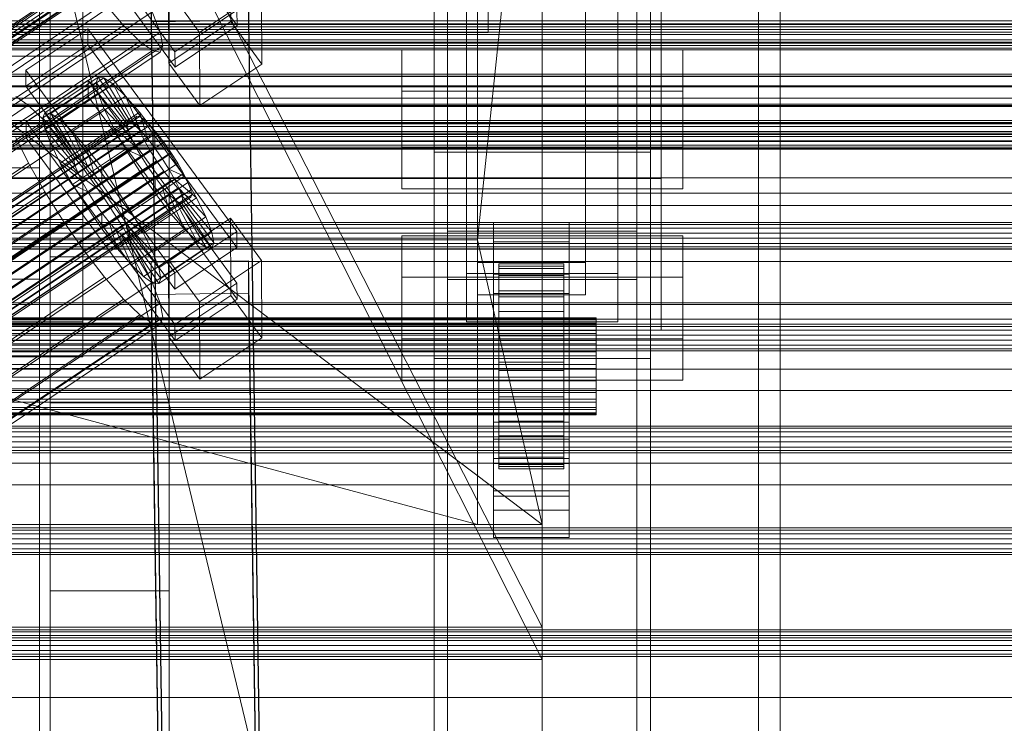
# Model space of a CAD drawing. Header units: millimetres. Extents: x -4395 to 65662, y -65530 to 6847.
# Tile 302 of 656: x 333 to 515, y -34508 to -34378. Entities that reach past the tile are written whole.
import ezdxf

# ---------------------------------------------------------------- set-up
doc = ezdxf.new("R2010")
doc.units = ezdxf.units.MM
for name, color, linetype, lineweight in [('COTAS_O', 1, 'Continuous', 0), ('COTAS_P', 1, 'Continuous', 0), ('frontal_briquetadora', 7, 'Continuous', 0), ('frontal_C01', 7, 'Continuous', 0), ('frontal_C02', 7, 'Continuous', 0), ('frontal_C03', 7, 'Continuous', 0), ('frontal_mezcladora', 7, 'Continuous', 0), ('frontal_secador', 7, 'Continuous', 0), ('frontal_tolva', 7, 'Continuous', 0), ('frontal_tolva-C01', 7, 'Continuous', 0)]:
    doc.layers.add(name, color=color, linetype=linetype, lineweight=lineweight)
doc.dimstyles.new('R19_100', dxfattribs={"dimtxt": 250, "dimasz": 150, "dimexe": 150, "dimexo": 80, "dimgap": 100, "dimtad": 1, "dimtih": 1, "dimtoh": 1, "dimdsep": 46, "dimcen": 0.09, "dimadec": 0, "dimazin": 0, "dimtfac": 1, "dimtdec": 4, "dimtofl": 0, "dimtmove": 0, "dimatfit": 3, "dimfxl": 1, "dimtolj": 1, "dimtzin": 0, "dimarcsym": 0})

# ---------------------------------------------------------------- blocks, each defined once
blk = doc.blocks.new('DIM_R33_43')
at = {"layer": 'COTAS_O'}
for p, q in [((-1725, -33700), (-1575, -33655)), ((1725, -33700), (1575, -33655)), ((-1725, -34400), (-1725, -33700)), ((-1725, -33700), (1725, -33700)), ((-1725, -33700), (-1575, -33745)), ((1725, -33700), (1575, -33745)), ((1725, -34400), (1725, -33700))]:
    blk.add_line(p, q, dxfattribs=at)
blk.add_text('3450 O', height=250, dxfattribs=at).set_placement((0, -33600))
blk = doc.blocks.new('DIM_R33_44')
at = {"layer": 'COTAS_P'}
for p, q in [((-150, -32200), (550, -32200)), ((550, -32200), (505, -32350)), ((550, -34800), (550, -32200)), ((550, -32200), (595, -32350)), ((550, -34800), (505, -34650)), ((550, -34800), (595, -34650)), ((-150, -34800), (550, -34800))]:
    blk.add_line(p, q, dxfattribs=at)
blk.add_text('2600 P', height=250, rotation=90, dxfattribs=at).set_placement((450, -33500))
blk = doc.blocks.new('DIM_R33_47')
at = {"layer": 'COTAS_O'}
for p, q in [((-650, -34200), (-500, -34155)), ((650, -34200), (500, -34155)), ((-650, -34900), (-650, -34200)), ((-650, -34200), (650, -34200)), ((-650, -34200), (-500, -34245)), ((650, -34200), (500, -34245)), ((650, -34900), (650, -34200))]:
    blk.add_line(p, q, dxfattribs=at)
blk.add_text('1300 O', height=250, dxfattribs=at).set_placement((0, -34100))

msp = doc.modelspace()

# ---------------------------------------------------------------- linework, layer by layer
at = {"layer": 'frontal_briquetadora'}
for p, q in [((210, -33820), (416.55, -34680)), ((430, -34680), (430, -33820)), ((210, -34060), (430, -34490)), ((210, -34060), (430, -34496)), ((430, -34060), (430, -34490)), ((430, -34060), (430, -34496)), ((430, -34680), (430, -34260)), ((430, -34496), (430, -34260)), ((430, -34471), (210, -34305)), ((430, -34305), (418, -34418.333)), ((430, -34471), (430, -34305)), ((430, -34680), (430, -34305)), ((430, -34305), (430, -34496)), ((430, -34365.89), (430, -34381.1)), ((452, -34365.89), (452, -34381.1)), ((430, -34381.1), (430, -34394.762)), ((452, -34381.1), (452, -34394.762)), ((430, -34394.762), (430, -34406.677)), ((452, -34394.762), (452, -34406.677)), ((452, -34399.964), (452, -34398.226)), ((452, -34403.095), (452, -34399.964)), ((452, -34407), (452, -34403.095)), ((210, -34407), (452, -34407)), ((430, -34406.677), (430, -34416.673)), ((452, -34406.677), (452, -34416.673)), ((452, -34407), (452, -34410.905)), ((452, -34410.905), (452, -34414.036)), ((452, -34414.036), (452, -34415.774)), ((430, -34416.673), (430, -34424.603)), ((452, -34416.673), (452, -34424.603)), ((222, -34418.333), (418, -34418.333)), ((418, -34471), (222, -34418.333)), ((418, -34418.333), (418, -34471)), ((430, -34471), (418, -34418.333)), ((430, -34424.603), (430, -34430.351)), ((452, -34424.603), (452, -34430.351)), ((430, -34430.351), (430, -34433.833)), ((452, -34430.351), (452, -34433.833)), ((430, -34433.833), (430, -34435)), ((452, -34433.833), (452, -34435)), ((210, -34471), (430, -34471)), ((430, -34471), (222, -34471)), ((418, -34471), (222, -34471)), ((418, -34471), (430, -34471)), ((430, -34471), (430, -34680)), ((430, -34471), (430, -34496)), ((430, -34490), (210, -34490)), ((210, -34496), (430, -34496)), ((430, -34496), (430, -34680))]:
    msp.add_line(p, q, dxfattribs=at)
at = {"layer": 'frontal_C01'}
for p, q in [((410, -34580.082), (410, -34241.377)), ((450, -34241.377), (450, -34580.082)), ((410, -34628.049), (410, -34289.344)), ((450, -34628.049), (450, -34289.344)), ((416, -34389.88), (416, -34298.863)), ((444, -34298.863), (444, -34389.88)), ((410, -34645.375), (410, -34306.67)), ((450, -34306.67), (450, -34645.375)), ((416, -34307.331), (416, -34398.347)), ((444, -34398.347), (444, -34307.331)), ((412.5, -34599.832), (412.5, -34321.623)), ((447.5, -34321.623), (447.5, -34599.832)), ((412.5, -34608.299), (412.5, -34330.091)), ((447.5, -34608.299), (447.5, -34330.091)), ((373.551, -34378.671), (346.02, -34340.96)), ((410, -34683.748), (410, -34345.044)), ((450, -34683.748), (450, -34345.044)), ((362.071, -34383.556), (334.539, -34345.845)), ((334.551, -34348.667), (362.083, -34386.378)), ((150.672, -34501.094), (364.471, -34357.405)), ((148.798, -34501.976), (362.596, -34358.287)), ((149.865, -34503.036), (363.664, -34359.348)), ((151.191, -34502.413), (364.989, -34358.724)), ((151.369, -34503.311), (365.168, -34359.623)), ((150.683, -34503.634), (364.482, -34359.946)), ((151.196, -34503.728), (364.995, -34360.039)), ((372.35, -34364.398), (372.408, -34377.947)), ((168.21, -34490.1), (352.519, -34366.23)), ((160.982, -34493.5), (345.291, -34369.631)), ((171.232, -34495.372), (355.541, -34371.503)), ((357.646, -34377.971), (357.646, -34372.326)), ((360.514, -34566.701), (357.646, -34372.326)), ((360.939, -34385.654), (360.882, -34372.106)), ((366.618, -34379.962), (360.882, -34372.106)), ((378.086, -34372.255), (366.618, -34379.962)), ((375.644, -34372.081), (375.644, -34377.727)), ((375.644, -34372.081), (378.512, -34566.457)), ((378.143, -34385.803), (378.086, -34372.255)), ((164.752, -34498.421), (349.061, -34374.551)), ((349.061, -34374.551), (352.572, -34378.648)), ((373.539, -34375.849), (362.071, -34383.556)), ((373.551, -34378.671), (373.539, -34375.849)), ((173.554, -34500.028), (357.863, -34376.159)), ((375.644, -34377.727), (357.646, -34377.971)), ((359.326, -34379.882), (357.863, -34376.159)), ((378.512, -34572.102), (375.644, -34377.727)), ((168.263, -34502.517), (352.572, -34378.648)), ((352.572, -34378.648), (355.584, -34381.642)), ((360.514, -34572.347), (357.646, -34377.971)), ((372.408, -34377.947), (360.939, -34385.654)), ((362.083, -34386.378), (373.551, -34378.671)), ((378.143, -34385.803), (372.408, -34377.947)), ((175.016, -34503.751), (359.326, -34379.882)), ((359.83, -34382.417), (359.326, -34379.882)), ((366.618, -34379.962), (366.675, -34393.51)), ((171.275, -34505.511), (355.584, -34381.642)), ((173.584, -34507.197), (357.893, -34383.328)), ((175.521, -34506.286), (359.83, -34382.417)), ((355.584, -34381.642), (357.893, -34383.328)), ((357.893, -34383.328), (359.341, -34383.593)), ((359.341, -34383.593), (359.83, -34382.417)), ((404, -34401.227), (404, -34383.163)), ((404, -34383.163), (456, -34383.163)), ((404, -34390.837), (404, -34383.163)), ((456, -34383.163), (456, -34401.227)), ((456, -34383.163), (456, -34390.837)), ((175.032, -34507.462), (359.341, -34383.593)), ((362.071, -34383.556), (362.083, -34386.378)), ((360.939, -34385.654), (366.675, -34393.51)), ((366.675, -34393.51), (378.143, -34385.803)), ((444, -34389.88), (416, -34389.88)), ((416, -34389.88), (416, -34398.347)), ((444, -34398.347), (444, -34389.88)), ((456, -34390.837), (404, -34390.837)), ((404, -34390.837), (404, -34408.902)), ((456, -34408.902), (456, -34390.837)), ((416, -34398.347), (444, -34398.347)), ((456, -34401.227), (404, -34401.227)), ((404, -34401.227), (404, -34408.902)), ((456, -34408.902), (456, -34401.227)), ((404, -34408.902), (456, -34408.902)), ((-550, -34442.24), (550, -34442.24)), ((550, -34446.24), (-550, -34446.24))]:
    msp.add_line(p, q, dxfattribs=at)
at = {"layer": 'frontal_C02'}
for p, q in [((470, -35988), (470, -34033.402)), ((474, -35988), (474, -34033.402)), ((410, -34402.112), (410, -34044.45)), ((450, -34044.45), (450, -34402.112)), ((410, -34440.294), (410, -34082.632)), ((450, -34440.294), (450, -34082.632)), ((410, -34578.704), (410, -34221.042)), ((450, -34221.042), (450, -34578.704)), ((410, -34626.431), (410, -34268.769)), ((450, -34626.431), (450, -34268.769)), ((418, -34422.539), (418, -34278.508)), ((438, -34278.508), (438, -34422.539)), ((418, -34284.469), (418, -34428.5)), ((438, -34428.5), (438, -34284.469)), ((416, -34424.583), (416, -34332.424)), ((444, -34332.424), (444, -34424.583)), ((416, -34341.366), (416, -34433.524)), ((444, -34433.524), (444, -34341.366)), ((334.501, -34386.941), (345.969, -34379.272)), ((345.969, -34379.272), (345.981, -34382.252)), ((345.969, -34379.272), (373.501, -34416.794)), ((345.981, -34382.252), (334.513, -34389.921)), ((373.513, -34419.775), (345.981, -34382.252)), ((334.513, -34389.921), (334.501, -34386.941)), ((362.033, -34424.463), (334.501, -34386.941)), ((334.539, -34396.478), (346.008, -34388.809)), ((338.005, -34394.819), (347.835, -34388.246)), ((339.088, -34394.937), (348.918, -34388.364)), ((346.008, -34388.809), (346.02, -34391.79)), ((346.008, -34388.809), (373.539, -34426.332)), ((347.835, -34388.246), (347.47, -34389.205)), ((348.918, -34388.364), (347.835, -34388.246)), ((347.835, -34388.246), (353.378, -34396.568)), ((350.645, -34389.551), (348.918, -34388.364)), ((348.918, -34388.364), (353.892, -34396.624)), ((334.513, -34389.921), (362.045, -34427.444)), ((337.64, -34395.779), (347.47, -34389.205)), ((340.816, -34396.125), (350.645, -34389.551)), ((347.47, -34389.205), (353.205, -34397.023)), ((347.47, -34389.205), (347.847, -34391.177)), ((352.899, -34391.727), (350.645, -34389.551)), ((350.645, -34389.551), (354.71, -34397.186)), ((334.938, -34393.43), (332.629, -34391.842)), ((346.02, -34391.79), (334.551, -34399.459)), ((338.017, -34397.751), (347.847, -34391.177)), ((343.069, -34398.301), (352.899, -34391.727)), ((373.551, -34429.312), (346.02, -34391.79)), ((347.847, -34391.177), (353.384, -34397.957)), ((347.847, -34391.177), (348.941, -34394.027)), ((355.525, -34394.744), (352.899, -34391.727)), ((352.899, -34391.727), (355.777, -34398.217)), ((150.629, -34516.684), (334.938, -34393.43)), ((337.95, -34396.339), (334.938, -34393.43)), ((339.111, -34400.6), (348.941, -34394.027)), ((348.941, -34394.027), (353.902, -34399.306)), ((348.941, -34394.027), (350.678, -34397.56)), ((141.045, -34538.902), (354.844, -34395.927)), ((141.218, -34538.448), (355.017, -34395.472)), ((141.731, -34538.504), (355.53, -34395.528)), ((142.549, -34539.066), (356.348, -34396.091)), ((337.64, -34395.779), (338.005, -34394.819)), ((343.376, -34403.596), (337.64, -34395.779)), ((338.017, -34397.751), (337.64, -34395.779)), ((343.549, -34403.142), (338.005, -34394.819)), ((338.005, -34394.819), (339.088, -34394.937)), ((344.062, -34403.197), (339.088, -34394.937)), ((339.088, -34394.937), (340.816, -34396.125)), ((344.88, -34403.76), (340.816, -34396.125)), ((340.816, -34396.125), (343.069, -34398.301)), ((345.695, -34401.317), (355.525, -34394.744)), ((355.017, -34395.472), (354.844, -34395.927)), ((354.844, -34395.927), (355.022, -34396.861)), ((355.53, -34395.528), (355.017, -34395.472)), ((358.345, -34398.395), (355.525, -34394.744)), ((355.525, -34394.744), (357.021, -34399.646)), ((356.348, -34396.091), (355.53, -34395.528)), ((357.415, -34397.122), (356.348, -34396.091)), ((141.224, -34539.836), (355.022, -34396.861)), ((143.617, -34540.097), (357.415, -34397.122)), ((153.641, -34519.593), (337.95, -34396.339)), ((334.551, -34399.459), (334.539, -34396.478)), ((362.071, -34434.001), (334.539, -34396.478)), ((341.461, -34400.371), (337.95, -34396.339)), ((343.554, -34404.53), (338.017, -34397.751)), ((339.111, -34400.6), (338.017, -34397.751)), ((340.848, -34404.133), (350.678, -34397.56)), ((353.205, -34397.023), (343.376, -34403.596)), ((353.378, -34396.568), (343.549, -34403.142)), ((353.892, -34396.624), (344.062, -34403.197)), ((354.71, -34397.186), (344.88, -34403.76)), ((350.678, -34397.56), (354.725, -34400.98)), ((350.678, -34397.56), (352.938, -34401.536)), ((353.205, -34397.023), (353.378, -34396.568)), ((353.384, -34397.957), (353.205, -34397.023)), ((353.378, -34396.568), (353.892, -34396.624)), ((353.892, -34396.624), (354.71, -34397.186)), ((354.71, -34397.186), (355.777, -34398.217)), ((355.022, -34396.861), (355.541, -34398.211)), ((358.659, -34398.55), (357.415, -34397.122)), ((141.742, -34541.186), (355.541, -34398.211)), ((144.861, -34541.526), (358.659, -34398.55)), ((332.659, -34399.413), (334.981, -34404.136)), ((334.551, -34399.459), (362.083, -34436.981)), ((345.947, -34404.791), (343.069, -34398.301)), ((343.069, -34398.301), (345.695, -34401.317)), ((353.384, -34397.957), (343.554, -34404.53)), ((353.902, -34399.306), (344.073, -34405.88)), ((355.777, -34398.217), (345.947, -34404.791)), ((357.021, -34399.646), (347.191, -34406.22)), ((358.345, -34398.395), (348.515, -34404.969)), ((353.902, -34399.306), (353.384, -34397.957)), ((354.725, -34400.98), (353.902, -34399.306)), ((355.541, -34398.211), (356.363, -34399.884)), ((355.777, -34398.217), (357.021, -34399.646)), ((357.021, -34399.646), (358.357, -34401.376)), ((358.357, -34401.376), (358.345, -34398.395)), ((361.166, -34402.432), (358.345, -34398.395)), ((359.995, -34400.28), (358.659, -34398.55)), ((142.565, -34542.86), (356.363, -34399.884)), ((359.995, -34400.28), (146.196, -34543.255)), ((157.152, -34523.626), (341.461, -34400.371)), ((344.073, -34405.88), (339.111, -34400.6)), ((340.848, -34404.133), (339.111, -34400.6)), ((345.231, -34405.252), (341.461, -34400.371)), ((343.108, -34408.11), (352.938, -34401.536)), ((354.725, -34400.98), (344.895, -34407.554)), ((347.191, -34406.22), (345.695, -34401.317)), ((345.695, -34401.317), (348.515, -34404.969)), ((348.527, -34407.949), (358.357, -34401.376)), ((352.938, -34401.536), (355.796, -34402.863)), ((352.938, -34401.536), (355.569, -34405.684)), ((355.796, -34402.863), (354.725, -34400.98)), ((356.363, -34399.884), (357.434, -34401.768)), ((358.357, -34401.376), (359.693, -34403.288)), ((361.332, -34402.192), (359.995, -34400.28)), ((143.635, -34544.743), (357.434, -34401.768)), ((147.533, -34545.168), (361.332, -34402.192)), ((343.549, -34403.142), (343.376, -34403.596)), ((344.062, -34403.197), (343.549, -34403.142)), ((344.88, -34403.76), (344.062, -34403.197)), ((355.796, -34402.863), (345.966, -34409.437)), ((359.693, -34403.288), (349.863, -34409.861)), ((351.336, -34409.006), (361.166, -34402.432)), ((357.042, -34404.828), (355.796, -34402.863)), ((357.434, -34401.768), (358.68, -34403.733)), ((361.166, -34402.432), (359.693, -34403.288)), ((359.693, -34403.288), (360.939, -34405.253)), ((363.797, -34406.58), (361.166, -34402.432)), ((362.578, -34404.157), (361.332, -34402.192)), ((450, -34402.112), (410, -34402.112)), ((410, -34402.112), (410, -34440.294)), ((410, -34759.774), (410, -34402.112)), ((450, -34440.294), (450, -34402.112)), ((450, -34402.112), (450, -34759.774)), ((144.881, -34546.708), (358.68, -34403.733)), ((148.779, -34547.132), (362.578, -34404.157)), ((150.672, -34527.39), (334.981, -34404.136)), ((334.981, -34404.136), (338.003, -34409.451)), ((344.895, -34407.554), (340.848, -34404.133)), ((343.108, -34408.11), (340.848, -34404.133)), ((343.376, -34403.596), (343.554, -34404.53)), ((343.554, -34404.53), (344.073, -34405.88)), ((345.947, -34404.791), (344.88, -34403.76)), ((347.191, -34406.22), (345.947, -34404.791)), ((357.042, -34404.828), (347.212, -34411.402)), ((348.515, -34404.969), (348.527, -34407.949)), ((348.515, -34404.969), (351.336, -34409.006)), ((355.569, -34405.684), (357.042, -34404.828)), ((358.378, -34406.74), (357.042, -34404.828)), ((358.68, -34403.733), (360.017, -34405.645)), ((363.648, -34406.04), (362.578, -34404.157)), ((146.218, -34548.62), (360.017, -34405.645)), ((149.85, -34549.016), (363.648, -34406.04)), ((345.231, -34405.252), (160.922, -34528.507)), ((344.073, -34405.88), (344.895, -34407.554)), ((349.002, -34410.649), (345.231, -34405.252)), ((345.739, -34412.257), (355.569, -34405.684)), ((348.527, -34407.949), (347.191, -34406.22)), ((358.378, -34406.74), (348.548, -34413.314)), ((360.939, -34405.253), (351.109, -34411.826)), ((353.967, -34413.154), (363.797, -34406.58)), ((355.569, -34405.684), (358.39, -34409.721)), ((358.39, -34409.721), (358.378, -34406.74)), ((359.714, -34408.47), (358.378, -34406.74)), ((360.017, -34405.645), (361.352, -34407.374)), ((363.797, -34406.58), (360.939, -34405.253)), ((360.939, -34405.253), (362.01, -34407.136)), ((364.471, -34407.714), (363.648, -34406.04)), ((366.057, -34410.556), (363.797, -34406.58)), ((147.554, -34550.35), (361.352, -34407.374)), ((148.798, -34551.779), (362.596, -34408.803)), ((150.672, -34550.689), (364.471, -34407.714)), ((345.966, -34409.437), (343.108, -34408.11)), ((345.739, -34412.257), (343.108, -34408.11)), ((344.895, -34407.554), (345.966, -34409.437)), ((349.863, -34409.861), (348.527, -34407.949)), ((359.714, -34408.47), (349.884, -34415.044)), ((362.01, -34407.136), (352.18, -34413.71)), ((362.833, -34408.81), (353.003, -34415.383)), ((361.21, -34413.372), (359.714, -34408.47)), ((360.958, -34409.899), (359.714, -34408.47)), ((361.352, -34407.374), (362.596, -34408.803)), ((366.057, -34410.556), (362.01, -34407.136)), ((362.01, -34407.136), (362.833, -34408.81)), ((362.596, -34408.803), (363.664, -34409.834)), ((367.794, -34414.089), (362.833, -34408.81)), ((362.833, -34408.81), (363.351, -34410.159)), ((364.989, -34409.064), (364.471, -34407.714)), ((149.865, -34552.809), (363.664, -34409.834)), ((150.683, -34553.372), (364.482, -34410.397)), ((151.191, -34552.039), (364.989, -34409.064)), ((151.196, -34553.428), (364.995, -34410.452)), ((151.369, -34552.973), (365.168, -34409.998)), ((153.694, -34532.706), (338.003, -34409.451)), ((164.693, -34533.904), (349.002, -34410.649)), ((338.003, -34409.451), (341.52, -34414.996)), ((345.966, -34409.437), (347.212, -34411.402)), ((348.56, -34416.295), (358.39, -34409.721)), ((352.519, -34416.194), (349.002, -34410.649)), ((349.863, -34409.861), (351.336, -34409.006)), ((351.109, -34411.826), (349.863, -34409.861)), ((360.958, -34409.899), (351.128, -34416.472)), ((351.336, -34409.006), (353.967, -34413.154)), ((363.351, -34410.159), (353.521, -34416.733)), ((356.228, -34417.13), (366.057, -34410.556)), ((358.39, -34409.721), (361.21, -34413.372)), ((363.836, -34416.389), (360.958, -34409.899)), ((362.025, -34410.93), (360.958, -34409.899)), ((368.888, -34416.939), (363.351, -34410.159)), ((363.351, -34410.159), (363.53, -34411.093)), ((363.664, -34409.834), (364.482, -34410.397)), ((364.482, -34410.397), (364.995, -34410.452)), ((365.168, -34409.998), (364.989, -34409.064)), ((364.995, -34410.452), (365.168, -34409.998)), ((367.794, -34414.089), (366.057, -34410.556)), ((347.212, -34411.402), (345.739, -34412.257)), ((348.56, -34416.295), (345.739, -34412.257)), ((347.212, -34411.402), (348.548, -34413.314)), ((352.18, -34413.71), (351.109, -34411.826)), ((351.109, -34411.826), (353.967, -34413.154)), ((362.025, -34410.93), (352.196, -34417.503)), ((362.843, -34411.492), (353.014, -34418.066)), ((363.357, -34411.548), (353.527, -34418.122)), ((363.53, -34411.093), (353.7, -34417.667)), ((366.09, -34418.565), (362.025, -34410.93)), ((362.843, -34411.492), (362.025, -34410.93)), ((367.817, -34419.752), (362.843, -34411.492)), ((363.357, -34411.548), (362.843, -34411.492)), ((363.53, -34411.093), (363.357, -34411.548)), ((368.9, -34419.87), (363.357, -34411.548)), ((369.265, -34418.911), (363.53, -34411.093)), ((348.548, -34413.314), (348.56, -34416.295)), ((348.548, -34413.314), (349.884, -34415.044)), ((351.38, -34419.946), (361.21, -34413.372)), ((353.003, -34415.383), (352.18, -34413.71)), ((352.18, -34413.71), (356.228, -34417.13)), ((353.967, -34413.154), (356.228, -34417.13)), ((357.964, -34420.663), (367.794, -34414.089)), ((360.882, -34422.006), (372.35, -34414.336)), ((361.21, -34413.372), (363.836, -34416.389)), ((368.888, -34416.939), (367.794, -34414.089)), ((372.35, -34414.336), (372.408, -34428.643)), ((372.35, -34414.336), (378.086, -34422.154)), ((157.211, -34538.251), (341.52, -34414.996)), ((341.52, -34414.996), (345.291, -34420.393)), ((349.884, -34415.044), (351.38, -34419.946)), ((349.884, -34415.044), (351.128, -34416.472)), ((353.521, -34416.733), (353.003, -34415.383)), ((353.003, -34415.383), (357.964, -34420.663)), ((421, -34418.721), (421, -34415.144)), ((421, -34415.144), (435, -34415.144)), ((421, -34455.235), (421, -34415.144)), ((435, -34415.144), (435, -34418.721)), ((435, -34415.144), (435, -34455.235)), ((168.21, -34539.449), (352.519, -34416.194)), ((351.38, -34419.946), (348.56, -34416.295)), ((351.128, -34416.472), (354.006, -34422.962)), ((351.128, -34416.472), (352.196, -34417.503)), ((352.196, -34417.503), (356.26, -34425.138)), ((352.196, -34417.503), (353.014, -34418.066)), ((355.541, -34421.51), (352.519, -34416.194)), ((353.7, -34417.667), (353.521, -34416.733)), ((353.521, -34416.733), (359.058, -34423.512)), ((353.527, -34418.122), (353.7, -34417.667)), ((353.7, -34417.667), (359.436, -34425.484)), ((354.006, -34422.962), (363.836, -34416.389)), ((356.228, -34417.13), (357.964, -34420.663)), ((359.058, -34423.512), (368.888, -34416.939)), ((373.501, -34416.794), (362.033, -34424.463)), ((363.836, -34416.389), (366.09, -34418.565)), ((369.265, -34418.911), (368.888, -34416.939)), ((373.513, -34419.775), (373.501, -34416.794)), ((404, -34436.682), (404, -34417.607)), ((404, -34417.607), (456, -34417.607)), ((404, -34425.243), (404, -34417.607)), ((412.5, -34425.674), (412.5, -34416.732)), ((412.5, -34416.732), (447.5, -34416.732)), ((412.5, -34598.096), (412.5, -34416.732)), ((447.5, -34416.732), (447.5, -34425.674)), ((447.5, -34416.732), (447.5, -34598.096)), ((456, -34417.607), (456, -34436.682)), ((456, -34417.607), (456, -34425.243)), ((353.014, -34418.066), (357.987, -34426.326)), ((353.014, -34418.066), (353.527, -34418.122)), ((353.527, -34418.122), (359.07, -34426.444)), ((356.26, -34425.138), (366.09, -34418.565)), ((357.987, -34426.326), (367.817, -34419.752)), ((359.436, -34425.484), (369.265, -34418.911)), ((362.045, -34427.444), (373.513, -34419.775)), ((366.09, -34418.565), (367.817, -34419.752)), ((367.817, -34419.752), (368.9, -34419.87)), ((368.9, -34419.87), (369.265, -34418.911)), ((435, -34418.721), (421, -34418.721)), ((421, -34418.721), (421, -34458.812)), ((435, -34458.812), (435, -34418.721)), ((160.982, -34543.648), (345.291, -34420.393)), ((171.232, -34544.764), (355.541, -34421.51)), ((345.291, -34420.393), (349.061, -34425.274)), ((354.006, -34422.962), (351.38, -34419.946)), ((357.863, -34426.233), (355.541, -34421.51)), ((357.964, -34420.663), (359.058, -34423.512)), ((359.07, -34426.444), (368.9, -34419.87)), ((356.26, -34425.138), (354.006, -34422.962)), ((357.646, -34422.465), (375.644, -34422.222)), ((357.646, -34428.427), (357.646, -34422.465)), ((360.514, -34615.87), (357.646, -34422.465)), ((360.939, -34436.312), (360.882, -34422.006)), ((366.618, -34429.823), (360.882, -34422.006)), ((378.086, -34422.154), (366.618, -34429.823)), ((375.644, -34422.222), (375.644, -34428.183)), ((375.644, -34422.222), (378.512, -34615.627)), ((378.143, -34436.46), (378.086, -34422.154)), ((438, -34422.539), (418, -34422.539)), ((418, -34422.539), (418, -34428.5)), ((422, -34432.754), (422, -34422.763)), ((422, -34422.763), (422, -34423.209)), ((422, -34422.763), (434, -34422.763)), ((422, -34423.61), (422, -34422.763)), ((422, -34432.965), (422, -34423.209)), ((422, -34423.209), (422, -34424.918)), ((422, -34423.209), (434, -34423.209)), ((434, -34423.209), (434, -34422.763)), ((434, -34422.763), (434, -34432.754)), ((434, -34422.763), (434, -34423.61)), ((434, -34424.918), (434, -34423.209)), ((434, -34423.209), (434, -34432.965)), ((438, -34428.5), (438, -34422.539)), ((357.987, -34426.326), (356.26, -34425.138)), ((359.058, -34423.512), (359.436, -34425.484)), ((362.033, -34424.463), (362.045, -34427.444)), ((456, -34425.243), (404, -34425.243)), ((404, -34425.243), (404, -34444.318)), ((444, -34424.583), (416, -34424.583)), ((416, -34424.583), (416, -34433.524)), ((421, -34428.258), (421, -34424.682)), ((421, -34424.682), (435, -34424.682)), ((421, -34464.773), (421, -34424.682)), ((422, -34433.156), (422, -34423.61)), ((422, -34423.61), (434, -34423.61)), ((422, -34425.694), (422, -34423.61)), ((422, -34433.775), (422, -34424.918)), ((422, -34424.918), (422, -34427.774)), ((422, -34424.918), (434, -34424.918)), ((434, -34423.61), (434, -34433.156)), ((434, -34423.61), (434, -34425.694)), ((434, -34427.774), (434, -34424.918)), ((434, -34424.918), (434, -34433.775)), ((435, -34424.682), (435, -34428.258)), ((435, -34424.682), (435, -34464.773)), ((444, -34433.524), (444, -34424.583)), ((456, -34444.318), (456, -34425.243)), ((164.752, -34548.529), (349.061, -34425.274)), ((173.554, -34549.488), (357.863, -34426.233)), ((349.061, -34425.274), (352.572, -34429.307)), ((359.326, -34430.042), (357.863, -34426.233)), ((359.07, -34426.444), (357.987, -34426.326)), ((359.436, -34425.484), (359.07, -34426.444)), ((373.539, -34426.332), (362.071, -34434.001)), ((373.551, -34429.312), (373.539, -34426.332)), ((447.5, -34425.674), (412.5, -34425.674)), ((412.5, -34607.038), (412.5, -34425.674)), ((422, -34434.143), (422, -34425.694)), ((422, -34425.694), (434, -34425.694)), ((422, -34428.872), (422, -34425.694)), ((434, -34425.694), (434, -34434.143)), ((434, -34425.694), (434, -34428.872)), ((447.5, -34607.038), (447.5, -34425.674)), ((375.644, -34428.183), (357.646, -34428.427)), ((360.514, -34621.831), (357.646, -34428.427)), ((372.408, -34428.643), (360.939, -34436.312)), ((378.143, -34436.46), (372.408, -34428.643)), ((378.512, -34621.588), (375.644, -34428.183)), ((418, -34428.5), (438, -34428.5)), ((435, -34428.258), (421, -34428.258)), ((421, -34428.258), (421, -34468.349)), ((422, -34435.128), (422, -34427.774)), ((422, -34427.774), (422, -34431.583)), ((422, -34427.774), (434, -34427.774)), ((422, -34435.648), (422, -34428.872)), ((422, -34428.872), (434, -34428.872)), ((422, -34432.927), (422, -34428.872)), ((434, -34431.583), (434, -34427.774)), ((434, -34427.774), (434, -34435.128)), ((434, -34428.872), (434, -34435.648)), ((434, -34428.872), (434, -34432.927)), ((435, -34468.349), (435, -34428.258)), ((168.263, -34552.561), (352.572, -34429.307)), ((175.016, -34553.297), (359.326, -34430.042)), ((352.572, -34429.307), (355.584, -34432.216)), ((359.83, -34432.678), (359.326, -34430.042)), ((362.083, -34436.981), (373.551, -34429.312)), ((366.618, -34429.823), (366.675, -34444.129)), ((171.275, -34555.471), (355.584, -34432.216)), ((355.584, -34432.216), (357.893, -34433.803)), ((422, -34436.932), (422, -34431.583)), ((422, -34431.583), (422, -34436.084)), ((422, -34431.583), (434, -34431.583)), ((434, -34436.084), (434, -34431.583)), ((434, -34431.583), (434, -34436.932)), ((-440, -34432.754), (440, -34432.754)), ((-440, -34432.965), (440, -34432.965)), ((-440, -34433.156), (440, -34433.156)), ((-440, -34433.775), (440, -34433.775)), ((-440, -34434.143), (440, -34434.143)), ((173.584, -34557.058), (357.893, -34433.803)), ((175.032, -34557.216), (359.341, -34433.961)), ((175.521, -34555.933), (359.83, -34432.678)), ((357.893, -34433.803), (359.341, -34433.961)), ((359.341, -34433.961), (359.83, -34432.678)), ((362.071, -34434.001), (362.083, -34436.981)), ((416, -34433.524), (444, -34433.524)), ((422, -34432.965), (422, -34432.754)), ((434, -34432.754), (422, -34432.754)), ((422, -34432.754), (422, -34433.156)), ((422, -34437.569), (422, -34432.927)), ((422, -34432.927), (434, -34432.927)), ((422, -34437.583), (422, -34432.927)), ((422, -34433.775), (422, -34432.965)), ((434, -34432.965), (422, -34432.965)), ((434, -34433.156), (422, -34433.156)), ((422, -34433.156), (422, -34434.143)), ((422, -34435.128), (422, -34433.775)), ((434, -34433.775), (422, -34433.775)), ((434, -34434.143), (422, -34434.143)), ((422, -34434.143), (422, -34435.648)), ((434, -34432.754), (434, -34432.965)), ((434, -34433.156), (434, -34432.754)), ((434, -34432.927), (434, -34437.569)), ((434, -34432.927), (434, -34437.583)), ((434, -34432.965), (434, -34433.775)), ((434, -34434.143), (434, -34433.156)), ((434, -34433.775), (434, -34435.128)), ((434, -34435.648), (434, -34434.143)), ((440, -34432.965), (440, -34432.754)), ((440, -34432.754), (440, -34433.156)), ((440, -34433.775), (440, -34432.965)), ((440, -34433.156), (440, -34434.143)), ((440, -34435.128), (440, -34433.775)), ((440, -34434.143), (440, -34435.648)), ((-440, -34435.128), (440, -34435.128)), ((-440, -34435.648), (440, -34435.648)), ((422, -34436.932), (422, -34435.128)), ((434, -34435.128), (422, -34435.128)), ((434, -34435.648), (422, -34435.648)), ((422, -34435.648), (422, -34437.569)), ((422, -34436.084), (422, -34439.064)), ((434, -34436.084), (422, -34436.084)), ((422, -34436.084), (422, -34440.971)), ((434, -34435.128), (434, -34436.932)), ((434, -34437.569), (434, -34435.648)), ((434, -34439.064), (434, -34436.084)), ((434, -34440.971), (434, -34436.084)), ((440, -34436.932), (440, -34435.128)), ((440, -34435.648), (440, -34437.569)), ((-440, -34436.932), (440, -34436.932)), ((-440, -34437.569), (440, -34437.569)), ((360.939, -34436.312), (366.675, -34444.129)), ((366.675, -34444.129), (378.143, -34436.46)), ((456, -34436.682), (404, -34436.682)), ((404, -34436.682), (404, -34444.318)), ((422, -34439.064), (422, -34436.932)), ((434, -34436.932), (422, -34436.932)), ((434, -34437.569), (422, -34437.569)), ((422, -34437.569), (422, -34439.774)), ((422, -34439.774), (422, -34437.583)), ((422, -34437.583), (434, -34437.583)), ((422, -34442.523), (422, -34437.583)), ((434, -34436.932), (434, -34439.064)), ((434, -34439.774), (434, -34437.569)), ((434, -34437.583), (434, -34439.774)), ((434, -34437.583), (434, -34442.523)), ((440, -34439.064), (440, -34436.932)), ((440, -34437.569), (440, -34439.774)), ((456, -34444.318), (456, -34436.682)), ((440, -34439.064), (-440, -34439.064)), ((-440, -34439.774), (440, -34439.774)), ((422, -34439.064), (434, -34439.064)), ((422, -34441.379), (422, -34439.064)), ((434, -34439.774), (422, -34439.774)), ((422, -34439.774), (422, -34442.114)), ((434, -34439.064), (434, -34441.379)), ((434, -34442.114), (434, -34439.774)), ((440, -34441.379), (440, -34439.064)), ((440, -34439.774), (440, -34442.114)), ((-440, -34441.379), (440, -34441.379)), ((410, -34440.294), (450, -34440.294)), ((410, -34797.956), (410, -34440.294)), ((422, -34441.379), (422, -34440.971)), ((422, -34440.971), (422, -34445.911)), ((422, -34440.971), (434, -34440.971)), ((422, -34443.719), (422, -34441.379)), ((434, -34441.379), (422, -34441.379)), ((434, -34445.911), (434, -34440.971)), ((434, -34440.971), (434, -34441.379)), ((434, -34441.379), (434, -34443.719)), ((440, -34443.719), (440, -34441.379)), ((450, -34797.956), (450, -34440.294)), ((-440, -34442.114), (440, -34442.114)), ((422, -34442.114), (422, -34442.523)), ((434, -34442.114), (422, -34442.114)), ((422, -34442.114), (422, -34444.429)), ((422, -34442.523), (434, -34442.523)), ((422, -34447.41), (422, -34442.523)), ((434, -34442.523), (434, -34442.114)), ((434, -34444.429), (434, -34442.114)), ((434, -34442.523), (434, -34447.41)), ((440, -34442.114), (440, -34444.429)), ((-440, -34443.719), (440, -34443.719)), ((-440, -34444.429), (440, -34444.429)), ((404, -34444.318), (456, -34444.318)), ((422, -34445.925), (422, -34443.719)), ((422, -34443.719), (422, -34445.911)), ((434, -34443.719), (422, -34443.719)), ((422, -34444.429), (422, -34447.41)), ((434, -34444.429), (422, -34444.429)), ((422, -34444.429), (422, -34446.561)), ((434, -34445.911), (434, -34443.719)), ((434, -34443.719), (434, -34445.925)), ((434, -34447.41), (434, -34444.429)), ((434, -34446.561), (434, -34444.429)), ((440, -34445.925), (440, -34443.719)), ((440, -34444.429), (440, -34446.561)), ((-440, -34445.925), (440, -34445.925)), ((-440, -34446.561), (440, -34446.561)), ((422, -34445.911), (422, -34450.567)), ((422, -34445.911), (434, -34445.911)), ((422, -34447.845), (422, -34445.925)), ((422, -34445.925), (422, -34450.567)), ((434, -34445.925), (422, -34445.925)), ((422, -34446.561), (422, -34451.911)), ((434, -34446.561), (422, -34446.561)), ((422, -34446.561), (422, -34448.365)), ((434, -34450.567), (434, -34445.911)), ((434, -34450.567), (434, -34445.925)), ((434, -34445.925), (434, -34447.845)), ((434, -34451.911), (434, -34446.561)), ((434, -34448.365), (434, -34446.561)), ((440, -34447.845), (440, -34445.925)), ((440, -34446.561), (440, -34448.365)), ((-440, -34447.845), (440, -34447.845)), ((-440, -34448.365), (440, -34448.365)), ((422, -34447.41), (434, -34447.41)), ((422, -34451.911), (422, -34447.41)), ((422, -34449.351), (422, -34447.845)), ((422, -34447.845), (422, -34454.622)), ((434, -34447.845), (422, -34447.845)), ((422, -34448.365), (422, -34455.719)), ((434, -34448.365), (422, -34448.365)), ((422, -34448.365), (422, -34449.718)), ((434, -34447.41), (434, -34451.911)), ((434, -34454.622), (434, -34447.845)), ((434, -34447.845), (434, -34449.351)), ((434, -34455.719), (434, -34448.365)), ((434, -34449.718), (434, -34448.365)), ((440, -34449.351), (440, -34447.845)), ((440, -34448.365), (440, -34449.718)), ((-440, -34449.351), (440, -34449.351)), ((-440, -34449.718), (440, -34449.718)), ((-440, -34450.338), (440, -34450.338)), ((-440, -34450.528), (440, -34450.528)), ((-440, -34450.739), (440, -34450.739)), ((422, -34450.338), (422, -34449.351)), ((422, -34449.351), (422, -34457.799)), ((434, -34449.351), (422, -34449.351)), ((422, -34449.718), (422, -34458.575)), ((434, -34449.718), (422, -34449.718)), ((422, -34449.718), (422, -34450.528)), ((422, -34450.739), (422, -34450.338)), ((422, -34450.338), (422, -34459.883)), ((434, -34450.338), (422, -34450.338)), ((422, -34450.528), (422, -34460.285)), ((434, -34450.528), (422, -34450.528)), ((422, -34450.528), (422, -34450.739)), ((422, -34450.567), (422, -34454.622)), ((422, -34450.567), (434, -34450.567)), ((422, -34450.739), (422, -34460.731)), ((434, -34450.739), (422, -34450.739)), ((434, -34457.799), (434, -34449.351)), ((434, -34449.351), (434, -34450.338)), ((434, -34458.575), (434, -34449.718)), ((434, -34450.528), (434, -34449.718)), ((434, -34459.883), (434, -34450.338)), ((434, -34450.338), (434, -34450.739)), ((434, -34460.285), (434, -34450.528)), ((434, -34450.739), (434, -34450.528)), ((434, -34454.622), (434, -34450.567)), ((434, -34460.731), (434, -34450.739)), ((440, -34450.338), (440, -34449.351)), ((440, -34449.718), (440, -34450.528)), ((440, -34450.739), (440, -34450.338)), ((440, -34450.528), (440, -34450.739)), ((421, -34465.784), (421, -34452.073)), ((421, -34452.073), (435, -34452.073)), ((421, -34459.71), (421, -34452.073)), ((422, -34451.911), (434, -34451.911)), ((422, -34455.719), (422, -34451.911)), ((434, -34451.911), (434, -34455.719)), ((435, -34452.073), (435, -34465.784)), ((435, -34452.073), (435, -34459.71)), ((435, -34455.235), (421, -34455.235)), ((421, -34455.235), (421, -34458.812)), ((422, -34454.622), (422, -34457.799)), ((422, -34454.622), (434, -34454.622)), ((422, -34455.719), (434, -34455.719)), ((422, -34458.575), (422, -34455.719)), ((434, -34457.799), (434, -34454.622)), ((434, -34455.719), (434, -34458.575)), ((435, -34458.812), (435, -34455.235)), ((422, -34457.799), (422, -34459.883)), ((422, -34457.799), (434, -34457.799)), ((434, -34459.883), (434, -34457.799)), ((421, -34458.812), (435, -34458.812)), ((435, -34459.71), (421, -34459.71)), ((421, -34459.71), (421, -34473.42)), ((422, -34458.575), (434, -34458.575)), ((422, -34460.285), (422, -34458.575)), ((434, -34458.575), (434, -34460.285)), ((435, -34473.42), (435, -34459.71)), ((422, -34459.883), (422, -34460.731)), ((422, -34459.883), (434, -34459.883)), ((422, -34460.285), (434, -34460.285)), ((422, -34460.731), (422, -34460.285)), ((422, -34460.731), (434, -34460.731)), ((434, -34460.731), (434, -34459.883)), ((434, -34460.285), (434, -34460.731)), ((435, -34464.773), (421, -34464.773)), ((421, -34464.773), (421, -34468.349)), ((435, -34468.349), (435, -34464.773)), ((435, -34465.784), (421, -34465.784)), ((421, -34465.784), (421, -34473.42)), ((435, -34473.42), (435, -34465.784)), ((421, -34468.349), (435, -34468.349)), ((421, -34473.42), (435, -34473.42))]:
    msp.add_line(p, q, dxfattribs=at)
at = {"layer": 'frontal_C03'}
for p, q in [((1270, -34377.831), (-1230, -34377.831)), ((1516, -34378.394), (-1476, -34378.394)), ((1516, -34378.47), (-1476, -34378.47)), ((1516, -34378.921), (-1476, -34378.921)), ((1516, -34378.948), (-1476, -34378.948)), ((1270, -34378.498), (-1230, -34378.498)), ((-1230, -34379.43), (1270, -34379.43)), ((1516, -34379.912), (-1476, -34379.912)), ((1516, -34379.939), (-1476, -34379.939)), ((1270, -34380.372), (-1230, -34380.372)), ((1270, -34381.304), (-1230, -34381.304)), ((1270, -34381.97), (-1230, -34381.97)), ((1270, -34382.356), (-1230, -34382.356)), ((1270, -34382.874), (-1230, -34382.874)), ((1270, -34383.157), (-1230, -34383.157)), ((1270, -34387.714), (-1230, -34387.714)), ((1270, -34388.077), (-1230, -34388.077)), ((1270, -34389.819), (-1230, -34389.819)), ((1270, -34390.008), (-1230, -34390.008)), ((1270, -34393.613), (-1230, -34393.613)), ((1270, -34393.679), (-1230, -34393.679)), ((1270, -34396.286), (-1230, -34396.286)), ((1270, -34396.603), (-1230, -34396.603)), ((1270, -34396.672), (-1230, -34396.672)), ((1270, -34396.845), (-1230, -34396.845)), ((1270, -34397.339), (-1230, -34397.339)), ((-1230, -34398.271), (1270, -34398.271)), ((1270, -34399.213), (-1230, -34399.213)), ((1270, -34400.145), (-1230, -34400.145)), ((1270, -34400.811), (-1230, -34400.811)), ((1270, -34401.197), (-1230, -34401.197)), ((1270, -34401.46), (-1230, -34401.46)), ((1270, -34401.545), (-1230, -34401.545)), ((1270, -34415.127), (-1230, -34415.127)), ((1270, -34415.513), (-1230, -34415.513)), ((1270, -34416.18), (-1230, -34416.18)), ((-1230, -34417.112), (1270, -34417.112)), ((1270, -34418.054), (-1230, -34418.054)), ((1270, -34418.986), (-1230, -34418.986)), ((1270, -34419.652), (-1230, -34419.652)), ((1270, -34420.038), (-1230, -34420.038)), ((1270, -34433.968), (-1230, -34433.968)), ((1270, -34434.354), (-1230, -34434.354)), ((1270, -34435.021), (-1230, -34435.021)), ((-1230, -34435.953), (1270, -34435.953)), ((1270, -34436.895), (-1230, -34436.895)), ((1270, -34437.827), (-1230, -34437.827)), ((1270, -34438.493), (-1230, -34438.493)), ((1270, -34438.879), (-1230, -34438.879)), ((1270, -34452.809), (-1230, -34452.809)), ((1270, -34453.195), (-1230, -34453.195)), ((1270, -34453.862), (-1230, -34453.862)), ((-1230, -34454.794), (1270, -34454.794)), ((1270, -34455.736), (-1230, -34455.736)), ((1270, -34456.668), (-1230, -34456.668)), ((1270, -34457.334), (-1230, -34457.334)), ((1270, -34457.72), (-1230, -34457.72)), ((-1500, -34459.645), (1540, -34459.645)), ((1540, -34463.645), (-1500, -34463.645)), ((1270, -34471.65), (-1230, -34471.65)), ((1270, -34472.036), (-1230, -34472.036)), ((1270, -34472.703), (-1230, -34472.703)), ((-1230, -34473.635), (1270, -34473.635)), ((1270, -34474.577), (-1230, -34474.577)), ((1270, -34475.509), (-1230, -34475.509)), ((1270, -34476.175), (-1230, -34476.175)), ((1270, -34476.561), (-1230, -34476.561)), ((1270, -34490.491), (-1230, -34490.491)), ((1270, -34490.877), (-1230, -34490.877)), ((1270, -34491.544), (-1230, -34491.544)), ((-1230, -34492.476), (1270, -34492.476)), ((1270, -34493.418), (-1230, -34493.418)), ((1270, -34494.35), (-1230, -34494.35)), ((1270, -34495.016), (-1230, -34495.016)), ((1270, -34495.402), (-1230, -34495.402))]:
    msp.add_line(p, q, dxfattribs=at)
at = {"layer": 'frontal_mezcladora'}
for p, q in [((339, -34456.719), (339, -34036.719)), ((361, -34036.719), (361, -34456.719)), ((339, -34483.281), (339, -34063.281)), ((361, -34483.281), (361, -34063.281)), ((337, -34076.07), (337, -34509.163)), ((337, -34526.414), (337, -34093.321)), ((420, -34380), (420, -34335)), ((345, -34345), (345, -34384.35)), ((150, -34380), (420, -34380)), ((280, -34384.35), (345, -34384.35)), ((345, -34384.35), (345, -34414.545)), ((337, -34405.016), (319, -34405.016)), ((337, -34425.593), (337, -34405.016)), ((337, -34405.016), (337, -34651.923)), ((280, -34414.545), (345, -34414.545)), ((345, -34414.545), (345, -34433.526)), ((361, -34421.488), (339, -34421.488)), ((339, -34421.488), (339, -34448.512)), ((339, -34691.488), (339, -34421.488)), ((361, -34448.512), (361, -34421.488)), ((361, -34421.488), (361, -34691.488)), ((319, -34425.593), (337, -34425.593)), ((337, -34425.593), (337, -34672.5)), ((280, -34433.526), (345, -34433.526)), ((345, -34433.526), (345, -34440)), ((280, -34440), (345, -34440)), ((339, -34448.512), (361, -34448.512)), ((339, -34718.512), (339, -34448.512)), ((361, -34718.512), (361, -34448.512)), ((339, -34483.281), (339, -34456.719)), ((339, -34456.719), (361, -34456.719)), ((361, -34456.719), (361, -34483.281)), ((361, -34483.281), (339, -34483.281))]:
    msp.add_line(p, q, dxfattribs=at)
at = {"layer": 'frontal_secador'}
for p, q in [((1360, -34381.784), (-1360, -34381.784)), ((1360, -34388.141), (-1360, -34388.141)), ((1360, -34392.137), (-1360, -34392.137)), ((1360, -34393.5), (-1360, -34393.5)), ((1250, -34393.25), (-1250, -34393.25)), ((1250, -34409.715), (-1250, -34409.715)), ((1250, -34422.349), (-1250, -34422.349)), ((1250, -34430.291), (-1250, -34430.291)), ((1250, -34433), (-1250, -34433))]:
    msp.add_line(p, q, dxfattribs=at)
at = {"layer": 'frontal_tolva'}
for p, q in [((-670, -34400), (670, -34400)), ((600, -34400), (-600, -34400)), ((-600, -34406.849), (600, -34406.849)), ((-670, -34412), (670, -34412)), ((-660, -34420), (660, -34420)), ((-660, -34430), (660, -34430)), ((-1821.5, -34492), (1821.5, -34492)), ((-1821.5, -34503), (1821.5, -34503))]:
    msp.add_line(p, q, dxfattribs=at)
at = {"layer": 'frontal_tolva-C01'}
for p, q in [((-600, -34398.584), (600, -34398.584)), ((600, -34398.876), (-600, -34398.876)), ((600, -34400), (-600, -34400))]:
    msp.add_line(p, q, dxfattribs=at)

# ---------------------------------------------------------------- dimensions: what is measured, and where the dimension line sits
at = {"layer": 'COTAS_O'}
for p1, p2, picture, middle in [((-1725, -34400), (1725, -34400), 'DIM_R33_43', (0, -33700)), ((-650, -34900), (650, -34900), 'DIM_R33_47', (0, -34200))]:
    dim = msp.add_aligned_dim(p1=p1, p2=p2, distance=700, text='<> O', dimstyle='R19_100', dxfattribs=at)
    dim.commit()
    dim.dimension.update_dxf_attribs({"geometry": picture, "text_midpoint": middle})
at = {"layer": 'COTAS_P'}
dim = msp.add_aligned_dim(p1=(-150, -34800), p2=(-150, -32200), distance=-700, text='<> P', dimstyle='R19_100', dxfattribs=at)
dim.commit()
dim.dimension.update_dxf_attribs({"geometry": 'DIM_R33_44', "text_midpoint": (550, -33500)})

doc.saveas('drawing.dxf')
